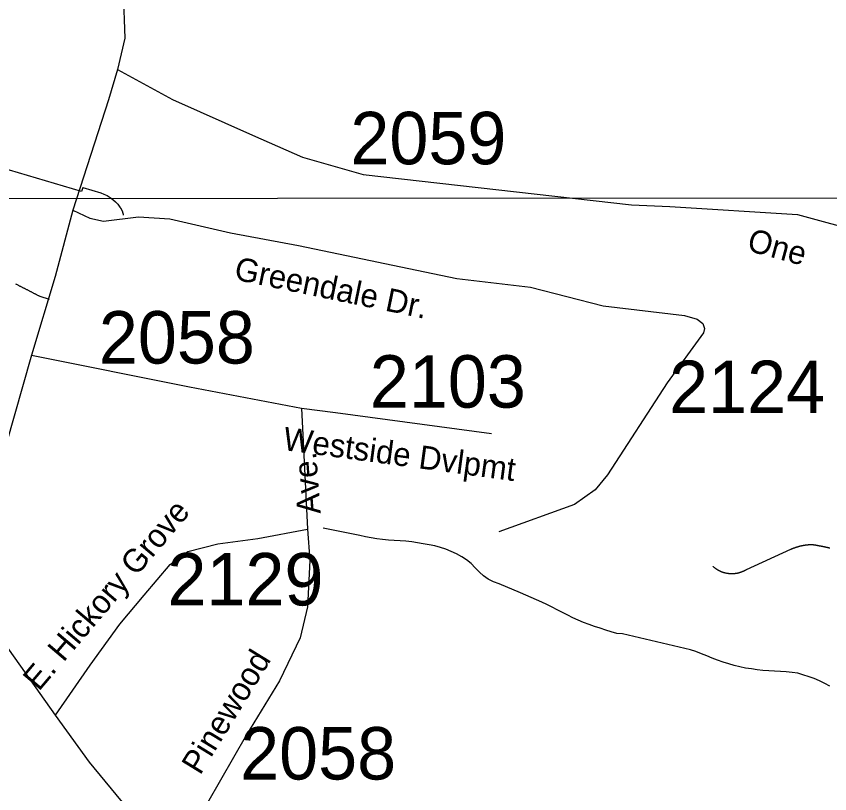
# Model space of a CAD drawing. Extents: x 1268485 to 1426702, y 514839 to 616766.
# Drawn here: x 1379868 to 1382158, y 571567 to 573756 of the extents above; entities that cross this region are included whole.
import ezdxf

# ---------------------------------------------------------------- set-up
doc = ezdxf.new("R2010")
doc.units = 0
for name, color, linetype in [('Old_Level_11', 7, 'Continuous'), ('Old_Level_32', 7, 'Continuous'), ('Old_Level_35', 7, 'Continuous'), ('Old_Level_62', 7, 'Continuous'), ('Old_Level_63', 7, 'Continuous'), ('Old_Level_8', 7, 'Continuous')]:
    doc.layers.add(name, color=color, linetype=linetype)

msp = doc.modelspace()

# ---------------------------------------------------------------- linework, layer by layer
at = {"layer": 'Old_Level_32'}
for p, q in [((1379910.922, 572801.954), (1379808.618, 572444.814)), ((1380670.856, 572652.097), (1380687.81, 572311.592))]:
    msp.add_line(p, q, dxfattribs=at)
for points in [[(1379481.806, 575647.013), (1379590.898, 575448.809), (1379802.677, 575079.228), (1379870.901, 574922.004), (1379889.722, 574839.217), (1379918.555, 574734.297), (1380002.437, 574495.602), (1380153.603, 573953.535), (1380169.026, 573825.163), (1380173.072, 573693.947), (1380153.098, 573606.221)], [(1380153.098, 573606.221), (1380126.982, 573520.36), (1380027.228, 573209.587)], [(1380153.098, 573606.221), (1380307.853, 573521.547), (1380532.651, 573421.286), (1380673.489, 573358.962), (1380844.119, 573310.187), (1381600.095, 573225.145), (1381708.104, 573220.765), (1382067.781, 573198.004), (1382257.37, 573146.518), (1382469.169, 573060.89), (1382666.882, 572960.63), (1382789.685, 572874.684), (1382955.559, 572732.232), (1383248.836, 572423.279)], [(1380027.228, 573209.587), (1379976.815, 573023.307), (1379910.922, 572801.954)], [(1380027.228, 573209.587), (1380075.026, 573187.286), (1380113.583, 573178.711), (1380212.119, 573191.573), (1380299.944, 573185.142), (1380471.113, 573146.556), (1380661.955, 573110.119), (1381108.579, 573017.948), (1381315.383, 572993.147), (1381520.529, 572940.921), (1381749.531, 572913.24), (1381784.643, 572902.7), (1381801.097, 572890.901), (1381805.549, 572876.644), (1381802.877, 572865.061), (1381700.374, 572723.515), (1381532.712, 572464.92), (1381497.694, 572422.789), (1381439.582, 572381.252), (1381226.656, 572304.268)], [(1379910.922, 572801.954), (1380355.214, 572712.272), (1380670.856, 572652.097)], [(1380670.856, 572652.097), (1380766.663, 572640.163), (1381205.746, 572580.941)], [(1379978.521, 571788.014), (1380075.831, 571928.711), (1380159.712, 572044.123), (1380227.865, 572125.962), (1380301.261, 572212.522), (1380351.064, 572249.244), (1380434.866, 572270.863), (1380547.659, 572285.966), (1380687.81, 572311.592)], [(1380687.81, 572311.592), (1380694.038, 572223.424), (1380687.42, 572093.495), (1380667.445, 572005.855), (1380608.983, 571884.972), (1380515.677, 571732.977), (1380405.76, 571541.097), (1380304.208, 571377.061)], [(1379978.521, 571788.014), (1379848.339, 571970.922), (1379727.796, 572149.555)], [(1380304.208, 571377.061), (1380073.911, 571656.031), (1379978.521, 571788.014)]]:
    msp.add_lwpolyline(points, dxfattribs=at)
at = {"layer": 'Old_Level_35'}
for p, q in [((1380055.373, 573273.747), (1380051.887, 573262.264)), ((1379961.254, 572958.429), (1379934.597, 572966.734)), ((1382047.659, 572254.228), (1381922.475, 572197.326))]:
    msp.add_line(p, q, dxfattribs=at)
for points in [[(1380051.887, 573262.264), (1379848.27, 573322.447), (1379723.086, 573361.817), (1379604.771, 573400.009), (1379510.652, 573435.072), (1379245.417, 573529.96)], [(1380055.373, 573273.747), (1380105.611, 573258.368), (1380114.735, 573255.139), (1380123.45, 573250.936), (1380131.857, 573245.963), (1380139.649, 573240.17), (1380146.826, 573233.711), (1380153.388, 573226.483), (1380159.232, 573218.743)], [(1380159.232, 573218.743), (1380159.334, 573218.588), (1380159.539, 573218.383), (1380159.744, 573218.127), (1380159.847, 573217.922), (1380159.949, 573217.768), (1380160.154, 573217.563), (1380160.257, 573217.307), (1380160.462, 573217.102), (1380160.667, 573216.948), (1380160.77, 573216.692), (1380160.872, 573216.487), (1380160.975, 573216.333), (1380161.077, 573216.077), (1380161.385, 573215.872), (1380161.487, 573215.615), (1380161.59, 573215.462), (1380161.795, 573215.257), (1380161.897, 573215), (1380162, 573214.795), (1380162.102, 573214.539), (1380162.205, 573214.385), (1380162.41, 573214.129), (1380162.512, 573213.924), (1380162.615, 573213.667), (1380162.718, 573213.514), (1380162.923, 573213.257), (1380163.025, 573213.052), (1380163.128, 573212.796), (1380163.23, 573212.642), (1380163.333, 573212.386), (1380163.538, 573212.181), (1380163.64, 573211.924), (1380163.743, 573211.668), (1380163.845, 573211.514), (1380164.05, 573211.258), (1380164.153, 573211.053), (1380164.255, 573210.796), (1380164.358, 573210.54), (1380164.46, 573210.386), (1380164.666, 573210.13), (1380164.768, 573209.874), (1380164.768, 573209.669), (1380164.871, 573209.463), (1380164.973, 573209.208), (1380165.076, 573209.003), (1380165.281, 573208.746), (1380165.383, 573208.49), (1380165.383, 573208.233), (1380165.486, 573208.08), (1380165.588, 573207.823), (1380165.793, 573207.567), (1380165.896, 573207.362), (1380165.896, 573207.105), (1380165.998, 573206.9), (1380166.101, 573206.644), (1380166.203, 573206.388), (1380166.203, 573206.183), (1380166.408, 573205.927), (1380166.511, 573205.67), (1380166.511, 573205.414), (1380166.614, 573205.209), (1380166.716, 573205.004), (1380166.716, 573204.747), (1380166.921, 573204.491), (1380167.024, 573204.235), (1380167.024, 573203.979), (1380167.126, 573203.774), (1380167.229, 573203.517), (1380167.229, 573203.261), (1380167.331, 573203.056), (1380167.331, 573202.799), (1380167.536, 573202.543), (1380167.639, 573202.338), (1380167.639, 573202.082), (1380167.741, 573201.826), (1380167.741, 573201.569), (1380167.844, 573201.313), (1380167.844, 573201.056), (1380168.049, 573200.8), (1380168.049, 573200.544), (1380168.151, 573200.39), (1380168.151, 573200.134), (1380168.254, 573199.878), (1380168.254, 573199.621), (1380168.356, 573199.365), (1380168.356, 573199.108), (1380168.459, 573198.852), (1380168.459, 573198.647), (1380168.459, 573198.391), (1380168.664, 573198.135), (1380168.664, 573197.878), (1380168.664, 573197.622), (1380168.767, 573197.365), (1380168.767, 573197.11), (1380168.869, 573196.853), (1380168.869, 573196.648), (1380168.869, 573196.392), (1380168.972, 573196.135), (1380168.972, 573195.879)], [(1379934.597, 572966.734), (1379933.162, 572967.554), (1379931.624, 572968.374), (1379929.983, 572969.194), (1379928.548, 572970.014), (1379927.01, 572970.835), (1379925.37, 572971.603), (1379923.832, 572972.423), (1379922.294, 572973.243), (1379920.756, 572974.064), (1379919.218, 572974.884), (1379917.578, 572975.704), (1379916.142, 572976.524), (1379914.605, 572977.294), (1379912.964, 572978.062), (1379911.529, 572978.882), (1379909.888, 572979.703), (1379908.35, 572980.523), (1379906.915, 572981.292), (1379905.275, 572982.061), (1379903.737, 572982.881), (1379902.096, 572983.701), (1379900.661, 572984.521), (1379899.123, 572985.239), (1379897.483, 572986.059), (1379896.047, 572986.879), (1379894.407, 572987.649), (1379892.869, 572988.417), (1379891.229, 572989.238), (1379889.793, 572990.007), (1379888.255, 572990.827), (1379886.615, 572991.647), (1379885.077, 572992.365), (1379883.539, 572993.185), (1379882.001, 572993.954), (1379880.361, 572994.774), (1379878.925, 572995.543), (1379877.285, 572996.312), (1379875.747, 572997.132), (1379874.107, 572997.901), (1379872.671, 572998.67), (1379871.133, 572999.439), (1379869.493, 573000.26), (1379867.955, 573000.977), (1379866.417, 573001.746)], [(1382109.174, 572267.864), (1382108.457, 572267.864), (1382107.842, 572267.864), (1382107.226, 572267.864), (1382106.611, 572267.813), (1382105.894, 572267.813), (1382105.278, 572267.813), (1382104.663, 572267.762), (1382104.048, 572267.762), (1382103.33, 572267.711), (1382102.715, 572267.711), (1382102.1, 572267.608), (1382101.485, 572267.608), (1382100.767, 572267.557), (1382100.152, 572267.506), (1382099.537, 572267.506), (1382098.922, 572267.454), (1382098.204, 572267.352), (1382097.589, 572267.301), (1382096.974, 572267.249), (1382096.359, 572267.198), (1382095.744, 572267.147), (1382095.026, 572267.044), (1382094.411, 572266.993), (1382093.796, 572266.942), (1382093.078, 572266.891), (1382092.463, 572266.788), (1382091.848, 572266.737), (1382091.232, 572266.634), (1382090.617, 572266.583), (1382090.002, 572266.481), (1382089.387, 572266.378), (1382088.772, 572266.326), (1382087.952, 572266.173), (1382087.336, 572266.121), (1382086.721, 572266.019), (1382086.106, 572265.865), (1382085.491, 572265.814), (1382084.876, 572265.711), (1382084.261, 572265.558), (1382083.645, 572265.506), (1382083.03, 572265.353), (1382082.415, 572265.25), (1382081.8, 572265.148), (1382081.082, 572264.994), (1382080.467, 572264.891), (1382079.852, 572264.738), (1382079.237, 572264.635), (1382078.622, 572264.481), (1382078.007, 572264.328), (1382077.391, 572264.173), (1382076.776, 572264.071), (1382076.161, 572263.917), (1382075.546, 572263.763), (1382074.828, 572263.61), (1382074.213, 572263.507), (1382073.598, 572263.302), (1382072.983, 572263.2), (1382072.368, 572262.995), (1382071.752, 572262.79), (1382071.137, 572262.687), (1382070.522, 572262.482), (1382069.907, 572262.328), (1382069.292, 572262.175), (1382068.677, 572262.02), (1382067.959, 572261.815), (1382067.344, 572261.61), (1382066.729, 572261.457), (1382066.216, 572261.252), (1382065.601, 572261.047), (1382064.986, 572260.893), (1382064.371, 572260.688), (1382063.755, 572260.482), (1382063.14, 572260.329), (1382062.525, 572260.124), (1382061.91, 572259.867), (1382061.397, 572259.714), (1382060.782, 572259.509), (1382060.167, 572259.252), (1382059.449, 572259.047), (1382058.834, 572258.791), (1382058.219, 572258.637), (1382057.706, 572258.381), (1382057.091, 572258.176), (1382056.476, 572257.919), (1382055.861, 572257.663), (1382055.246, 572257.509), (1382054.733, 572257.253), (1382054.118, 572256.997), (1382053.503, 572256.741), (1382052.888, 572256.586), (1382052.375, 572256.331), (1382051.76, 572256.074), (1382051.145, 572255.818), (1382050.53, 572255.561), (1382050.017, 572255.305), (1382049.402, 572255.049), (1382048.787, 572254.741), (1382048.274, 572254.485), (1382047.659, 572254.228)], [(1382158.489, 572258.227), (1382157.772, 572258.432), (1382156.849, 572258.637), (1382156.131, 572258.791), (1382155.209, 572258.996), (1382154.491, 572259.201), (1382153.773, 572259.355), (1382152.851, 572259.56), (1382152.133, 572259.765), (1382151.21, 572259.919), (1382150.492, 572260.124), (1382149.672, 572260.227), (1382148.852, 572260.432), (1382148.134, 572260.637), (1382147.212, 572260.79), (1382146.494, 572260.995), (1382145.674, 572261.2), (1382144.853, 572261.303), (1382144.033, 572261.508), (1382143.213, 572261.713), (1382142.393, 572261.867), (1382141.675, 572262.02), (1382140.752, 572262.175), (1382140.035, 572262.38), (1382139.112, 572262.482), (1382138.394, 572262.687), (1382137.677, 572262.892), (1382136.754, 572262.995), (1382136.036, 572263.2), (1382135.114, 572263.302), (1382134.396, 572263.507), (1382133.473, 572263.61), (1382132.755, 572263.815), (1382131.833, 572264.02), (1382131.115, 572264.123), (1382130.295, 572264.276), (1382129.475, 572264.43), (1382128.654, 572264.583), (1382127.834, 572264.738), (1382127.014, 572264.891), (1382126.296, 572264.994), (1382125.374, 572265.199), (1382124.656, 572265.301), (1382123.733, 572265.455), (1382123.015, 572265.609), (1382122.093, 572265.763), (1382121.375, 572265.865), (1382120.452, 572266.071), (1382119.735, 572266.173), (1382118.914, 572266.326), (1382118.094, 572266.429), (1382117.274, 572266.583), (1382116.454, 572266.686), (1382115.634, 572266.891), (1382114.916, 572266.993), (1382113.993, 572267.147), (1382113.275, 572267.249), (1382112.353, 572267.352), (1382111.635, 572267.506), (1382110.712, 572267.608), (1382109.995, 572267.762), (1382109.174, 572267.864)], [(1381922.475, 572197.326), (1381921.654, 572196.763), (1381920.732, 572196.25), (1381919.911, 572195.738), (1381918.989, 572195.276), (1381918.168, 572194.815), (1381917.246, 572194.302), (1381916.425, 572193.892), (1381915.4, 572193.43), (1381914.477, 572193.02), (1381913.452, 572192.61), (1381912.632, 572192.2), (1381911.709, 572191.79), (1381910.787, 572191.432), (1381909.864, 572191.072), (1381908.839, 572190.714), (1381907.916, 572190.355), (1381906.993, 572190.047), (1381905.968, 572189.689), (1381905.045, 572189.432), (1381904.02, 572189.124), (1381903.097, 572188.868), (1381902.174, 572188.561), (1381901.149, 572188.304), (1381900.124, 572188.048), (1381899.099, 572187.894), (1381898.176, 572187.638), (1381897.151, 572187.433), (1381896.125, 572187.228), (1381895.1, 572187.074), (1381894.075, 572186.92), (1381893.152, 572186.766), (1381892.127, 572186.613), (1381891.102, 572186.51), (1381890.076, 572186.356), (1381889.154, 572186.305), (1381888.128, 572186.254), (1381887.103, 572186.203), (1381886.078, 572186.151), (1381885.155, 572186.049), (1381884.13, 572185.998), (1381883.105, 572185.998), (1381882.079, 572185.998), (1381880.951, 572185.998), (1381880.029, 572186.049), (1381879.003, 572186.049), (1381877.978, 572186.151), (1381876.953, 572186.203), (1381876.03, 572186.254), (1381875.005, 572186.356), (1381873.98, 572186.459), (1381872.954, 572186.561), (1381872.032, 572186.664), (1381871.006, 572186.869), (1381869.981, 572187.023), (1381868.956, 572187.176), (1381868.033, 572187.381), (1381867.008, 572187.586), (1381865.983, 572187.741), (1381864.957, 572187.997), (1381864.035, 572188.202), (1381863.009, 572188.458), (1381861.984, 572188.766), (1381861.164, 572189.022), (1381860.139, 572189.227), (1381859.113, 572189.586), (1381858.088, 572189.894), (1381857.268, 572190.201), (1381856.243, 572190.56), (1381855.422, 572190.867), (1381854.397, 572191.227), (1381853.372, 572191.637), (1381852.552, 572191.995), (1381851.526, 572192.457), (1381850.604, 572192.815), (1381849.784, 572193.225), (1381848.758, 572193.687), (1381847.836, 572194.148), (1381847.015, 572194.558), (1381846.093, 572195.071), (1381845.272, 572195.481), (1381844.247, 572195.994), (1381843.324, 572196.506), (1381842.504, 572197.071), (1381841.787, 572197.583), (1381840.864, 572198.147), (1381840.044, 572198.711), (1381839.121, 572199.172), (1381838.301, 572199.839), (1381837.48, 572200.351), (1381836.66, 572200.915), (1381835.84, 572201.582), (1381835.02, 572202.197), (1381834.2, 572202.812), (1381833.482, 572203.427), (1381832.662, 572204.042), (1381831.841, 572204.76), (1381831.124, 572205.426), (1381830.406, 572206.041), (1381829.586, 572206.759)]]:
    msp.add_lwpolyline(points, dxfattribs=at)
at = {"layer": 'Old_Level_62'}
msp.add_lwpolyline([(1382158.592, 571869.346), (1382143.931, 571876.984), (1382129.475, 571884.674), (1382114.506, 571891.235), (1382068.369, 571906.05), (1382052.067, 571908.46), (1382035.766, 571909.741), (1382019.362, 571910.766), (1382002.957, 571911.689), (1381986.553, 571912.766), (1381970.252, 571914.201), (1381953.95, 571916.047), (1381937.648, 571918.2), (1381921.449, 571920.814), (1381905.353, 571924.044), (1381889.461, 571927.94), (1381873.672, 571932.502), (1381857.986, 571937.525), (1381842.402, 571942.806), (1381827.125, 571948.65), (1381811.849, 571954.904), (1381796.675, 571961.106), (1381781.296, 571966.95), (1381765.712, 571971.923), (1381638.58, 572002.014), (1381622.688, 572005.962), (1381606.694, 572009.806), (1381590.7, 572013.6), (1381574.809, 572017.291), (1381558.815, 572018.521), (1381543.128, 572023.186), (1381527.442, 572027.903), (1381511.755, 572032.772), (1381496.069, 572037.898), (1381480.587, 572043.332), (1381465.208, 572049.176), (1381450.137, 572055.533), (1381435.168, 572062.3), (1381420.404, 572069.528), (1381405.743, 572076.91), (1381391.185, 572084.497), (1381376.523, 572092.084), (1381361.965, 572099.517), (1381347.201, 572106.745), (1381287.838, 572132.787), (1381227.04, 572158.264), (1381211.559, 572164.005), (1381196.898, 572170.977), (1381183.569, 572180.051), (1381171.574, 572191.227), (1381160.193, 572203.325), (1381148.505, 572215.115), (1381135.792, 572225.265), (1381121.951, 572234.133), (1381107.495, 572242.182), (1381092.629, 572249.359), (1381077.352, 572255.561), (1381061.871, 572260.585), (1381045.979, 572264.686), (1381029.985, 572268.121), (1381013.684, 572270.992), (1380997.382, 572273.503), (1380981.08, 572275.861), (1380964.881, 572277.861), (1380948.477, 572279.04), (1380932.073, 572279.809), (1380915.669, 572280.783), (1380899.367, 572282.475), (1380883.168, 572284.884), (1380866.969, 572287.549), (1380850.77, 572290.523), (1380834.673, 572293.65), (1380755.523, 572310.003), (1380731.532, 572314.975)], dxfattribs=at)
at = {"layer": 'Old_Level_63'}
msp.add_lwpolyline([(1402204.691, 573245.596), (1399456.736, 573245.596), (1368033.021, 573241.255)], dxfattribs=at)

# ---------------------------------------------------------------- texts
at = {"layer": 'Old_Level_11'}
for s, height, rotation, p in [('One', 65.6167, 344.807044, (1381922.238, 573096.837)), ('Greendale Dr.', 65.61666, 348.339425, (1380478.528, 573015.245)), ('Westside Dvlpmt', 65.61666, 352.318456, (1380616.508, 572534.967)), ('Ave.', 65.6167, 94.248483, (1380724.904, 572356.228)), ('E. Hickory Grove', 65.61666, 49.704844, (1379931.344, 571853.428)), ('Pinewood', 65.6167, 58.455281, (1380385.409, 571616.949))]:
    msp.add_text(s, height=height, rotation=rotation, dxfattribs=at).set_placement(p)
at = {"layer": 'Old_Level_8'}
for s, p in [('2059', (1380808.452, 573339.182)), ('2058', (1380100.342, 572778.127)), ('2103', (1380863.367, 572653.938)), ('2124', (1381705.923, 572638.688)), ('2129', (1380293.44, 572097.059)), ('2058', (1380498.078, 571606.967))]:
    msp.add_text(s, height=147.6375, dxfattribs=at).set_placement(p)

doc.saveas('drawing.dxf')
